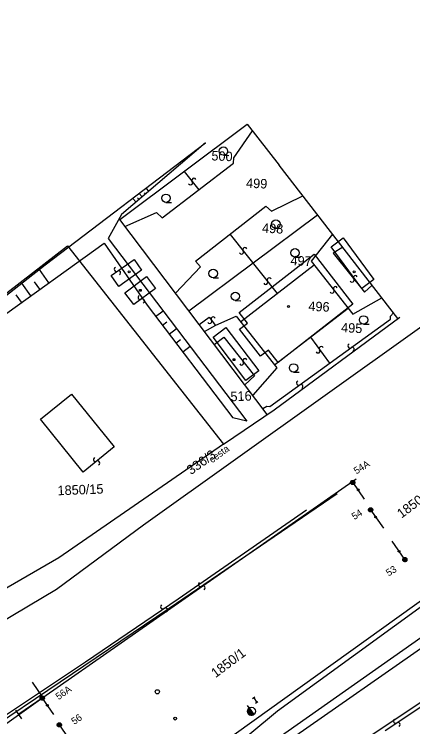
# Model space of a CAD drawing. Extents: x -469926 to -462499, y -1098642 to -1092733.
# Drawn here: x -469696.9 to -469625.5, y -1098386.8 to -1098259.2 of the extents above; entities that cross this region are included whole.
import ezdxf

# ---------------------------------------------------------------- set-up
doc = ezdxf.new("R2010")
doc.units = 0
for name, color, linetype in [('Vrstva 1', 7, 'Continuous'), ('Vrstva 10', 7, 'Continuous'), ('Vrstva 11', 7, 'Continuous'), ('Vrstva 12', 7, 'Continuous'), ('Vrstva 13', 7, 'Continuous'), ('Vrstva 14', 7, 'Continuous'), ('Vrstva 18', 7, 'Continuous'), ('Vrstva 3', 7, 'Continuous'), ('Vrstva 44', 7, 'Continuous'), ('Vrstva 48', 7, 'Continuous'), ('Vrstva 49', 7, 'Continuous'), ('Vrstva 50', 7, 'Continuous'), ('Vrstva 51', 7, 'Continuous'), ('Vrstva 52', 7, 'Continuous'), ('Vrstva 6', 7, 'Continuous'), ('Vrstva 62', 7, 'Continuous'), ('Vrstva 63', 7, 'Continuous'), ('Vrstva 8', 7, 'Continuous')]:
    doc.layers.add(name, color=color, linetype=linetype)

# ---------------------------------------------------------------- blocks, each defined once
blk = doc.blocks.new('TECKA')
at = {"layer": 'Vrstva 63'}
for p, q in [((-0.314, 0.01), (0.17, 0.264)), ((-0.314, -0.004), (0.183, 0.256)), ((-0.314, -0.018), (0.194, 0.247)), ((-0.313, 0.024), (0.158, 0.271)), ((-0.313, -0.031), (0.204, 0.239)), ((-0.311, 0.04), (0.145, 0.278)), ((-0.31, 0.055), (0.131, 0.286)), ((-0.31, -0.045), (0.213, 0.231)), ((-0.308, -0.058), (0.223, 0.221)), ((-0.306, 0.07), (0.116, 0.291)), ((-0.306, -0.07), (0.233, 0.211)), ((-0.302, 0.087), (0.1, 0.298)), ((-0.302, -0.083), (0.241, 0.202)), ((-0.299, -0.095), (0.248, 0.192)), ((-0.297, 0.104), (0.083, 0.303)), ((-0.295, -0.107), (0.256, 0.182)), ((-0.291, -0.119), (0.263, 0.171)), ((-0.29, 0.122), (0.065, 0.308)), ((-0.286, -0.131), (0.27, 0.161)), ((-0.281, 0.14), (0.045, 0.311)), ((-0.28, -0.142), (0.276, 0.149)), ((-0.274, -0.152), (0.282, 0.139)), ((-0.271, 0.16), (0.022, 0.313)), ((-0.268, -0.164), (0.287, 0.127)), ((-0.262, -0.174), (0.292, 0.116)), ((-0.257, 0.182), (-0.004, 0.314)), ((-0.255, -0.185), (0.297, 0.104)), ((-0.246, -0.195), (0.3, 0.092)), ((-0.239, -0.204), (0.304, 0.08)), ((-0.238, 0.205), (-0.034, 0.312)), ((-0.23, -0.214), (0.307, 0.067)), ((-0.221, -0.223), (0.309, 0.054)), ((-0.211, -0.233), (0.311, 0.041)), ((-0.209, 0.234), (-0.073, 0.306)), ((-0.201, -0.241), (0.313, 0.028)), ((-0.19, -0.25), (0.313, 0.014)), ((-0.179, -0.258), (0.314, 0)), ((-0.167, -0.266), (0.314, -0.014)), ((-0.155, -0.273), (0.313, -0.029)), ((-0.141, -0.281), (0.311, -0.044)), ((-0.127, -0.287), (0.308, -0.059)), ((-0.112, -0.293), (0.306, -0.075)), ((-0.096, -0.299), (0.301, -0.091)), ((-0.078, -0.305), (0.295, -0.109)), ((-0.06, -0.308), (0.287, -0.127)), ((-0.039, -0.312), (0.278, -0.145)), ((-0.016, -0.314), (0.267, -0.165)), ((0.011, -0.314), (0.253, -0.187)), ((0.042, -0.311), (0.231, -0.212)), ((0.088, -0.301), (0.198, -0.244))]:
    blk.add_line(p, q, dxfattribs=at)
blk.add_circle((0, 0), 0.314, dxfattribs=at)
blk = doc.blocks.new('1T')
at = {"layer": 'Vrstva 63'}
for points in [[(-0.742, 0.071), (0.284, 0.69), (0.359, 0.656), (-0.747, -0.023)], [(-0.747, -0.023), (0.359, 0.656), (0.442, 0.605), (-0.743, -0.101)], [(-0.743, -0.101), (0.442, 0.605), (0.522, 0.54), (-0.722, -0.19)], [(-0.729, 0.159), (0.185, 0.722), (0.284, 0.69), (-0.742, 0.071)], [(-0.711, 0.221), (0.057, 0.744), (0.185, 0.722), (-0.729, 0.159)], [(-0.722, -0.19), (0.522, 0.54), (0.588, 0.461), (-0.688, -0.302)], [(-0.689, 0.294), (-0.011, 0.749), (0.057, 0.744), (-0.711, 0.221)], [(-0.669, 0.331), (-0.149, 0.733), (-0.011, 0.749), (-0.689, 0.294)], [(-0.688, -0.302), (0.588, 0.461), (0.666, 0.341), (-0.639, -0.386)], [(-0.627, 0.403), (-0.222, 0.714), (-0.149, 0.733), (-0.669, 0.331)], [(-0.639, -0.386), (0.666, 0.341), (0.712, 0.224), (-0.567, -0.488)], [(-0.579, 0.472), (-0.315, 0.675), (-0.222, 0.714), (-0.627, 0.403)], [(-0.526, 0.533), (-0.413, 0.624), (-0.315, 0.675), (-0.579, 0.472)], [(-0.567, -0.488), (0.712, 0.224), (0.742, 0.112), (-0.488, -0.564)], [(-0.488, -0.564), (0.742, 0.112), (0.748, -0.042), (-0.405, -0.629)], [(-0.405, -0.629), (0.748, -0.042), (0.729, -0.175), (-0.317, -0.679)], [(-0.317, -0.679), (0.729, -0.175), (0.698, -0.275), (-0.206, -0.718)], [(-0.206, -0.718), (0.698, -0.275), (0.651, -0.37), (-0.114, -0.74)], [(-0.114, -0.74), (0.651, -0.37), (0.592, -0.458), (-0.048, -0.747)], [(-0.048, -0.747), (0.592, -0.458), (0.536, -0.524), (0.037, -0.747)], [(0.037, -0.747), (0.536, -0.524), (0.449, -0.597), (0.138, -0.739)], [(0.138, -0.739), (0.449, -0.597), (0.384, -0.644), (0.25, -0.702)], [(0.25, -0.702), (0.384, -0.644), (0.295, -0.692), (0.293, -0.693)]]:
    blk.add_lwpolyline(points, close=True, dxfattribs=at)
blk.add_circle((0, 0), 0.75, dxfattribs=at)

msp = doc.modelspace()

# ---------------------------------------------------------------- linework, layer by layer
at = {"layer": 'Vrstva 1'}
for p, q in [((-469677.98, -1098295.96), (-469655.14, -1098278.84)), ((-469657.54, -1098284.92), (-469654.2, -1098280.06)), ((-469655.14, -1098278.84), (-469649.41, -1098286.2)), ((-469657.62, -1098285.86), (-469657.54, -1098284.92)), ((-469670.37, -1098295.62), (-469657.62, -1098285.86)), ((-469628.17, -1098313.65), (-469649.41, -1098286.2)), ((-469666.44, -1098287.31), (-469663.83, -1098290.61)), ((-469650.78, -1098294.42), (-469645.18, -1098291.67)), ((-469664.38, -1098303.41), (-469651.8, -1098293.56)), ((-469651.8, -1098293.56), (-469650.78, -1098294.42)), ((-469677.05, -1098297.19), (-469671.4, -1098294.68)), ((-469671.4, -1098294.68), (-469670.37, -1098295.62)), ((-469665.6, -1098312.3), (-469642.55, -1098295.07)), ((-469651.55, -1098330.83), (-469677.98, -1098295.96)), ((-469658.22, -1098298.59), (-469649.78, -1098309.16)), ((-469639.85, -1098298.55), (-469643.68, -1098303.41)), ((-469638.05, -1098300.88), (-469639.74, -1098301.95)), ((-469639.74, -1098301.95), (-469634.18, -1098308.97)), ((-469679.52, -1098305.97), (-469675.41, -1098303.09)), ((-469675.41, -1098303.09), (-469674.05, -1098305.03)), ((-469663.53, -1098304.43), (-469664.38, -1098303.41)), ((-469656.33, -1098314.23), (-469643.17, -1098304.05)), ((-469643.68, -1098303.41), (-469636.23, -1098312.91)), ((-469674.05, -1098305.03), (-469678.16, -1098307.92)), ((-469668, -1098309.14), (-469663.53, -1098304.43)), ((-469678.16, -1098307.92), (-469679.52, -1098305.97)), ((-469677.04, -1098309.05), (-469673.15, -1098306.16)), ((-469673.15, -1098306.16), (-469671.57, -1098308.28)), ((-469634.18, -1098308.97), (-469632.76, -1098307.71)), ((-469675.46, -1098311.18), (-469677.04, -1098309.05)), ((-469671.57, -1098308.28), (-469675.46, -1098311.18)), ((-469636.23, -1098312.91), (-469631.04, -1098309.95)), ((-469650.26, -1098321.95), (-469637.08, -1098311.82)), ((-469629.48, -1098313.25), (-469628.94, -1098312.65)), ((-469663.76, -1098314.73), (-469661.98, -1098313.42)), ((-469661.98, -1098313.42), (-469660.82, -1098314.89)), ((-469660.79, -1098314.87), (-469657.11, -1098313.25)), ((-469657.11, -1098313.25), (-469649.84, -1098322.49)), ((-469651.12, -1098329.42), (-469629.48, -1098313.76)), ((-469650.35, -1098330.02), (-469627.85, -1098313.42)), ((-469629.48, -1098313.76), (-469629.48, -1098313.25)), ((-469662.82, -1098315.97), (-469660.79, -1098314.87)), ((-469661.04, -1098318.31), (-469659.33, -1098317.01)), ((-469659.33, -1098317.01), (-469653.86, -1098323.94)), ((-469643.83, -1098317.01), (-469640.4, -1098321.67)), ((-469649.84, -1098322.49), (-469654.16, -1098327.38)), ((-469653.86, -1098323.94), (-469655.58, -1098325.51)), ((-469692.15, -1098331.67), (-469686.62, -1098327.2)), ((-469686.62, -1098327.2), (-469678.96, -1098336.67)), ((-469652.35, -1098329.77), (-469651.63, -1098329.34)), ((-469651.63, -1098329.34), (-469651.12, -1098329.42)), ((-469659.4, -1098336.15), (-469650.35, -1098330.02)), ((-469684.49, -1098341.15), (-469692.15, -1098331.67)), ((-469678.96, -1098336.67), (-469684.49, -1098341.15)), ((-469639.06, -1098345.03), (-469669.09, -1098365.57)), ((-469667.52, -1098363.84), (-469644.53, -1098347.95)), ((-469684.12, -1098375.14), (-469667.52, -1098363.84)), ((-469669.09, -1098365.57), (-469690.82, -1098380.29)), ((-469634.24, -1098389.09), (-469610.58, -1098373.34)), ((-469630.43, -1098387.45), (-469610.08, -1098373.84)), ((-469702.02, -1098387.1), (-469684.12, -1098375.14)), ((-469690.82, -1098380.29), (-469701.69, -1098387.55))]:
    msp.add_line(p, q, dxfattribs=at)
at = {"layer": 'Vrstva 10'}
for points in [[(-469452.4, -1098259.18), (-469478.8, -1098271.89), (-469480.71, -1098272.97), (-469480.51, -1098273.42), (-469494.14, -1098282.72), (-469522.45, -1098302.36), (-469546.19, -1098318.65), (-469574.3, -1098337.9), (-469596.08, -1098353.06), (-469622.73, -1098371.86), (-469647.03, -1098388.8), (-469677.61, -1098410.06), (-469674.99, -1098417.49), (-469674.56, -1098418.05)], [(-469707.51, -1098372.93), (-469689.28, -1098362.13), (-469673.73, -1098350.6), (-469592.19, -1098292.39)], [(-469700.11, -1098310.5), (-469687.33, -1098300.64), (-469659.4, -1098336.15), (-469688.87, -1098356.53), (-469713.88, -1098370.96)]]:
    msp.add_lwpolyline(points, dxfattribs=at)
at = {"layer": 'Vrstva 12'}
for p, q in [((-469659.41, -1098284.44), (-469658.41, -1098284.46)), ((-469669.71, -1098292.88), (-469668.71, -1098292.9)), ((-469650.04, -1098297.5), (-469649.04, -1098297.52)), ((-469646.6, -1098302.65), (-469645.6, -1098302.67)), ((-469661.26, -1098306.35), (-469660.26, -1098306.37)), ((-469657.3, -1098310.44), (-469656.3, -1098310.47)), ((-469634.32, -1098314.67), (-469633.32, -1098314.69)), ((-469646.87, -1098323.25), (-469645.87, -1098323.28))]:
    msp.add_line(p, q, dxfattribs=at)
for points in [[(-469640.14, -1098300.85), (-469637.97, -1098299.24), (-469632.45, -1098306.65), (-469634.61, -1098308.26)], [(-469656.57, -1098312.61), (-469643.18, -1098302.17), (-469636.22, -1098311.09), (-469649.63, -1098321.54), (-469651.36, -1098319.32), (-469652.74, -1098320.39), (-469656.51, -1098315.56), (-469655.11, -1098314.48)], [(-469661.27, -1098316.99), (-469658.98, -1098315.25), (-469653.08, -1098323.03), (-469655.37, -1098324.77)]]:
    msp.add_lwpolyline(points, close=True, dxfattribs=at)
for centre in [(-469659.4, -1098283.69), (-469669.69, -1098292.13), (-469650.02, -1098296.75), (-469646.59, -1098301.9), (-469661.24, -1098305.6), (-469657.28, -1098309.69), (-469634.31, -1098313.92), (-469646.85, -1098322.5)]:
    msp.add_circle(centre, 0.75, dxfattribs=at)
at = {"layer": 'Vrstva 14'}
for centre, radius in [((-469676.26, -1098305.32), 0.175), ((-469635.99, -1098305.32), 0.175), ((-469674.28, -1098308.62), 0.175), ((-469647.74, -1098311.53), 0.175), ((-469657.51, -1098321.03), 0.175), ((-469668.04, -1098385.31), 0.25)]:
    msp.add_circle(centre, radius, dxfattribs=at)
at = {"layer": 'Vrstva 18'}
for p, q in [((-469654.2, -1098381.71), (-469653.79, -1098381.43)), ((-469653.99, -1098381.57), (-469653.43, -1098382.4)), ((-469653.64, -1098382.54), (-469653.23, -1098382.26))]:
    msp.add_line(p, q, dxfattribs=at)
at = {"layer": 'Vrstva 3'}
for p, q in [((-469636.26, -1098343.02), (-469634.21, -1098345.99)), ((-469633.06, -1098347.92), (-469630.77, -1098351.23)), ((-469626.92, -1098356.84), (-469629.22, -1098353.53)), ((-469691.84, -1098381.62), (-469696.03, -1098384.52)), ((-469691.84, -1098381.62), (-469689.8, -1098384.56)), ((-469695.5, -1098385.32), (-469696.55, -1098383.8)), ((-469688.79, -1098386.42), (-469686.78, -1098389.32))]:
    msp.add_line(p, q, dxfattribs=at)
at = {"layer": 'Vrstva 44'}
msp.add_line((-469651.04, -1098389.76), (-469602.74, -1098355.72), dxfattribs=at)
at = {"layer": 'Vrstva 48'}
for p, q in [((-469690.66, -1098307.26), (-469692.36, -1098304.89)), ((-469693.91, -1098309.59), (-469695.52, -1098307.35)), ((-469692.28, -1098308.43), (-469693.25, -1098307.08)), ((-469695.53, -1098310.76), (-469696.5, -1098309.41)), ((-469671.54, -1098313.28), (-469670.21, -1098312.27)), ((-469670.33, -1098314.87), (-469669.53, -1098314.27)), ((-469669.11, -1098316.46), (-469667.79, -1098315.46)), ((-469667.9, -1098318.06), (-469667.11, -1098317.45)), ((-469666.69, -1098319.65), (-469665.37, -1098318.64))]:
    msp.add_line(p, q, dxfattribs=at)
at = {"layer": 'Vrstva 49'}
msp.add_line((-469635.64, -1098342.41), (-469691.74, -1098381.61), dxfattribs=at)
at = {"layer": 'Vrstva 50'}
for p, q in [((-469693.63, -1098378.81), (-469691.74, -1098381.61)), ((-469691.74, -1098381.61), (-469750.93, -1098423.51))]:
    msp.add_line(p, q, dxfattribs=at)
at = {"layer": 'Vrstva 51'}
for centre, radius, start, end in [((-469664.68, -1098288.93), 0.377, 27.3443, 215.0075), ((-469665.3, -1098289.36), 0.376, 208.0204, 34.3315), ((-469656.17, -1098301.75), 0.376, 208.0204, 34.3315), ((-469655.55, -1098301.33), 0.377, 27.3443, 215.0075), ((-469678.58, -1098304.85), 0.376, 115.6004, 301.9115), ((-469678.18, -1098305.49), 0.377, 294.9243, 122.5875), ((-469651.21, -1098306.76), 0.377, 27.3443, 215.0075), ((-469636.39, -1098306.79), 0.376, 208.0204, 34.3315), ((-469635.77, -1098306.36), 0.377, 27.3443, 215.0075), ((-469651.83, -1098307.18), 0.376, 208.0204, 34.3315), ((-469639.35, -1098308.32), 0.377, 27.3443, 215.0075), ((-469639.96, -1098308.75), 0.376, 208.0204, 34.3315), ((-469674.32, -1098309.87), 0.376, 115.6004, 301.9115), ((-469673.92, -1098310.5), 0.377, 294.9243, 122.5875), ((-469661.86, -1098314.18), 0.376, 208.0204, 34.3315), ((-469661.24, -1098313.75), 0.377, 27.3443, 215.0075), ((-469636.76, -1098318.57), 0.376, 115.6004, 301.9115), ((-469642.49, -1098319.46), 0.376, 208.0204, 34.3315), ((-469641.87, -1098319.03), 0.377, 27.3443, 215.0075), ((-469636.36, -1098319.2), 0.377, 294.9243, 122.5875), ((-469655.54, -1098321.21), 0.377, 27.3443, 215.0075), ((-469656.16, -1098321.63), 0.376, 208.0204, 34.3315), ((-469645.94, -1098325.21), 0.376, 115.6004, 301.9115), ((-469645.54, -1098325.84), 0.377, 294.9243, 122.5875), ((-469682.31, -1098338.91), 0.376, 115.6004, 301.9115), ((-469681.91, -1098339.54), 0.377, 294.9243, 122.5875), ((-469663.51, -1098361.3), 0.376, 120.6804, 306.9915), ((-469663.05, -1098361.9), 0.377, 300.0043, 127.6675), ((-469670.28, -1098365.27), 0.376, 120.6804, 306.9915), ((-469669.82, -1098365.87), 0.377, 300.0043, 127.6675), ((-469628.6, -1098385.77), 0.376, 120.6804, 306.9915), ((-469628.14, -1098386.37), 0.377, 300.0043, 127.6675)]:
    msp.add_arc(centre, radius, start, end, dxfattribs=at)
at = {"layer": 'Vrstva 52'}
msp.add_line((-469673.52, -1098399.66), (-469611.87, -1098355.37), dxfattribs=at)
at = {"layer": 'Vrstva 6'}
msp.add_circle((-469671.23, -1098380.5), 0.375, dxfattribs=at)
at = {"layer": 'Vrstva 62'}
for p, q in [((-469674.49, -1098291.26), (-469673.95, -1098291.87)), ((-469673.6, -1098291.15), (-469673.4, -1098291.38)), ((-469673.26, -1098290.37), (-469672.82, -1098290.86)), ((-469675.62, -1098292.2), (-469675.08, -1098292.79)), ((-469674.76, -1098292.08), (-469674.52, -1098292.34))]:
    msp.add_line(p, q, dxfattribs=at)
for points in [[(-469718.66, -1098327.37), (-469708.58, -1098317.52), (-469691.3, -1098304.07), (-469662.62, -1098282.23), (-469677.64, -1098295.01), (-469680.04, -1098299.32), (-469655.2, -1098332.03), (-469657.72, -1098331.44)], [(-469718.66, -1098327.37), (-469680.76, -1098300.16), (-469673.07, -1098311.27), (-469657.72, -1098331.44)], [(-469664.24, -1098395.99), (-469649.73, -1098383.89), (-469621.82, -1098363.63)]]:
    msp.add_lwpolyline(points, dxfattribs=at)
at = {"layer": 'Vrstva 8'}
for p, q in [((-469654.82, -1098383.39), (-469655.11, -1098382.97)), ((-469654.82, -1098383.39), (-469653.97, -1098384.59)), ((-469654.82, -1098383.39), (-469654.82, -1098383.39)), ((-469653.97, -1098384.59), (-469654.82, -1098383.39)), ((-469654.86, -1098383.43), (-469655.02, -1098384.36)), ((-469654.69, -1098383.56), (-469654.86, -1098384.55)), ((-469654.54, -1098383.78), (-469654.69, -1098384.66)), ((-469654.39, -1098384), (-469654.51, -1098384.71)), ((-469654.24, -1098384.21), (-469654.32, -1098384.71)), ((-469654.08, -1098384.43), (-469654.12, -1098384.67))]:
    msp.add_line(p, q, dxfattribs=at)
msp.add_circle((-469654.39, -1098383.99), 0.731, dxfattribs=at)
msp.add_arc((-469654.4, -1098383.99), 0.732, 125.1405, 305.1013, dxfattribs=at)

# ---------------------------------------------------------------- block references
at = {"layer": 'Vrstva 11', "xscale": 0.5000000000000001, "yscale": 0.4999999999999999, "rotation": 34.69559488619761}
for name, p in [('1T', (-469636.26, -1098343.02)), ('TECKA', (-469635.26, -1098344.34)), ('1T', (-469633.06, -1098347.92)), ('TECKA', (-469632.16, -1098349.21)), ('TECKA', (-469627.96, -1098355.35)), ('1T', (-469626.92, -1098356.84)), ('1T', (-469691.84, -1098381.62)), ('TECKA', (-469690.92, -1098382.93)), ('1T', (-469688.79, -1098386.42))]:
    msp.add_blockref(name, p, dxfattribs=at)

# ---------------------------------------------------------------- texts
at = {"layer": 'Vrstva 11'}
for s, rotation, p in [('54A', 32.0032, (-469635.6, -1098341.6)), ('54', 32.0032, (-469635.97, -1098349.77)), ('53', 32.0032, (-469629.83, -1098359.87)), ('56A', 35.1184, (-469688.91, -1098382.02)), ('56', 35.1184, (-469686.1, -1098386.46))]:
    msp.add_text(s, height=1.25, rotation=rotation, dxfattribs=at).set_placement(p)
at = {"layer": 'Vrstva 13'}
msp.add_text('cesta', height=1.25, rotation=36.649, dxfattribs=at).set_placement((-469661.42, -1098339.61))
at = {"layer": 'Vrstva 50'}
for s, rotation, p in [('500', 357.4, (-469661.59, -1098285.34)), ('499', 357.4, (-469655.38, -1098290.23)), ('498', 357.4, (-469652.52, -1098298.29)), ('497', 357.4, (-469647.43, -1098304.1)), ('496', 357.4, (-469644.23, -1098312.28)), ('495', 357.4, (-469638.37, -1098316.12)), ('516', 2.25, (-469658.12, -1098328.49)), ('336/3', 35.54, (-469665.21, -1098341.73)), ('1850/15', 2.25, (-469689.07, -1098345.32)), ('1850/1', 36.87, (-469627.53, -1098349.52)), ('1850/1', 36.87, (-469660.81, -1098378.07))]:
    msp.add_text(s, height=1.7, rotation=rotation, dxfattribs=at).set_placement(p)

doc.saveas('drawing.dxf')
